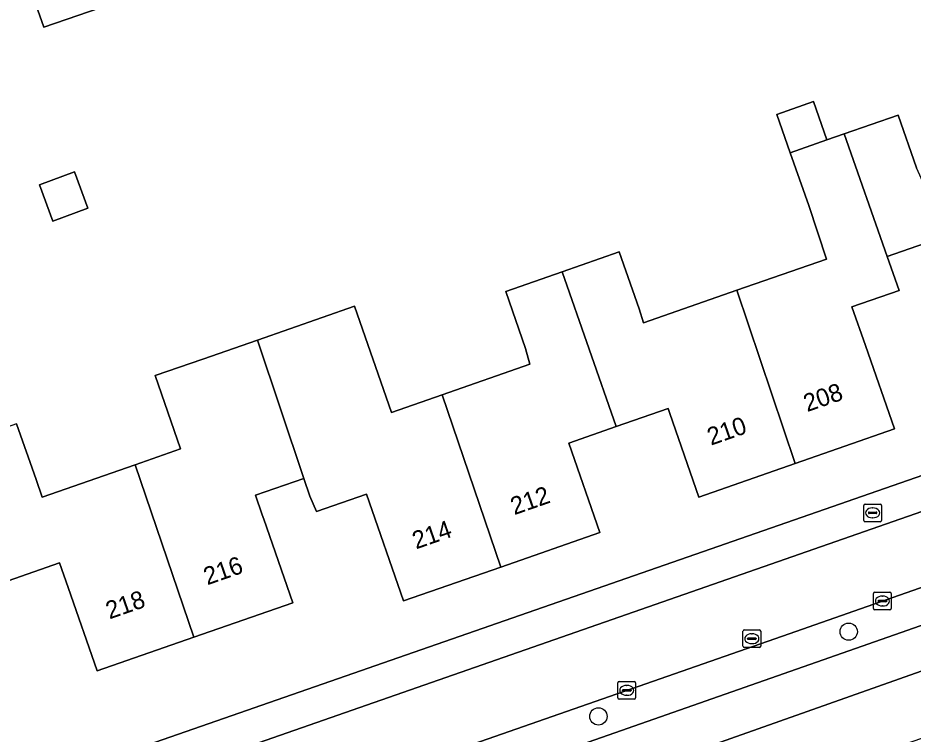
# Model space of a CAD drawing. Extents: x 158472 to 159562, y 388525 to 389606.
# Drawn here: x 158926 to 158976.6, y 389109.3 to 389149.9 of the extents above; entities that cross this region are included whole.
import ezdxf

# ---------------------------------------------------------------- set-up
doc = ezdxf.new("R2010")
doc.units = 0
for name, color, linetype in [('IMGEO_Berm_groen', 7, 'Continuous'), ('IMGEO_Boom', 7, 'Continuous'), ('IMGEO_Brandkraan', 7, 'Continuous'), ('IMGEO_Erf', 7, 'Continuous'), ('IMGEO_Kolk', 7, 'Continuous'), ('IMGEO_Pand', 7, 'Continuous'), ('IMGEO_Pand_nummerreeks', 7, 'Continuous'), ('IMGEO_Rijbaan_lokaal_gesloten', 7, 'Continuous'), ('IMGEO_Rijbaan_lokaal_open', 7, 'Continuous'), ('IMGEO_Rioolput', 7, 'Continuous'), ('IMGEO_Voetpad_open', 7, 'Continuous')]:
    doc.layers.add(name, color=color, linetype=linetype)

msp = doc.modelspace()

# ---------------------------------------------------------------- linework, layer by layer
at = {"layer": 'IMGEO_Berm_groen'}
msp.add_lwpolyline([(159004.372, 389127.137), (159000, 389125.627), (158996.805, 389124.523), (158969.626, 389115.003), (158932.281, 389101.962), (158921.603, 389098.188), (158920.111, 389097.633), (158920.782, 389095.788), (158922.752, 389096.465), (158936.615, 389101.294), (158954.615, 389107.585), (158998.026, 389122.802)], dxfattribs=at)
at = {"layer": 'IMGEO_Boom'}
for centre in [(158973, 389115.121), (158958.847, 389110.326)]:
    msp.add_circle(centre, 0.489, dxfattribs=at)
at = {"layer": 'IMGEO_Brandkraan'}
for p, q in [((158973.853, 389121.417), (158973.853, 389122.269)), ((158973.928, 389122.343), (158974.78, 389122.343)), ((158974.854, 389122.269), (158974.854, 389121.417)), ((158974.112, 389121.837), (158974.112, 389121.849)), ((158974.55, 389121.8), (158974.152, 389121.8)), ((158974.155, 389121.886), (158974.553, 389121.886)), ((158974.341, 389122.123), (158974.366, 389122.123)), ((158974.596, 389121.849), (158974.596, 389121.837)), ((158974.78, 389121.343), (158973.928, 389121.343)), ((158974.364, 389121.563), (158974.339, 389121.563))]:
    msp.add_line(p, q, dxfattribs=at)
for points in [[(158973.853, 389121.417), (158973.853, 389122.269)], [(158973.928, 389122.343), (158974.78, 389122.343)], [(158974.854, 389122.269), (158974.854, 389121.417)], [(158974.78, 389121.343), (158973.928, 389121.343)]]:
    msp.add_lwpolyline(points, dxfattribs=at)
for centre, radius, start, end in [((158973.93, 389122.267), 0.0765, 91.552, 178.448), ((158973.93, 389122.267), 0.0765, 91.552, 178.448), ((158974.778, 389122.267), 0.0765, 1.552, 88.448), ((158974.778, 389122.267), 0.0765, 1.552, 88.448), ((158974.152, 389121.846), 0.0403, 85.8775, 175.7526), ((158974.149, 389121.836), 0.0366, 178.938, 274.7102), ((158974.553, 389121.843), 0.043, 264.8664, 352.4533), ((158974.557, 389121.848), 0.0386, 1.7309, 96.639), ((158973.93, 389121.419), 0.0765, 181.552, 268.448), ((158973.93, 389121.419), 0.0765, 181.552, 268.448), ((158974.778, 389121.419), 0.0765, 271.552, 358.448), ((158974.778, 389121.419), 0.0765, 271.552, 358.448)]:
    msp.add_arc(centre, radius, start, end, dxfattribs=at)
for centre, major_axis, ratio, start_param, end_param in [((158974.34, 389121.843), (-0.387, 0.002), 0.722429, 4.712389, 7.853982), ((158974.365, 389121.843), (-0.39, 0.002), 0.717154, 1.570796, 4.712389)]:
    msp.add_ellipse(centre, major_axis=major_axis, ratio=ratio, start_param=start_param, end_param=end_param, dxfattribs=at)
at = {"layer": 'IMGEO_Erf'}
for points in [[(158932.593, 389151.105), (158927.477, 389149.319), (158925.672, 389154.483)], [(158954.73, 389131.15), (158953.605, 389134.361), (158956.792, 389135.477), (158960.023, 389136.608), (158961.147, 389133.396), (158961.389, 389132.595), (158966.672, 389134.436), (158971.748, 389136.205), (158970.745, 389139.234), (158969.699, 389142.221), (158968.938, 389144.393), (158971.001, 389145.115), (158971.761, 389142.943), (158972.751, 389143.29), (158975.797, 389144.356), (158976.843, 389141.369)], [(158978.154, 389137.39), (158975.174, 389136.352), (158975.846, 389134.429), (158973.181, 389133.497), (158973.942, 389131.314), (158975.587, 389126.592), (158969.975, 389124.636), (158964.529, 389122.738), (158962.882, 389127.465), (158962.782, 389127.753), (158959.855, 389126.724), (158957.175, 389125.782), (158958.935, 389120.729), (158953.328, 389118.775), (158947.829, 389116.859), (158945.722, 389122.903), (158942.908, 389121.922), (158942.523, 389122.79), (158942.188, 389123.789), (158939.452, 389122.836), (158939.834, 389121.738), (158939.924, 389121.482), (158941.569, 389116.76), (158935.974, 389114.81), (158930.496, 389112.901), (158928.851, 389117.623), (158928.369, 389119.007), (158925.467, 389117.995)], [(158925.941, 389126.872), (158927.04, 389123.735), (158927.39, 389122.734), (158932.654, 389124.568), (158935.214, 389125.46), (158933.77, 389129.607), (158936.47, 389130.547), (158939.559, 389131.623), (158945.053, 389133.538), (158947.148, 389127.53), (158950.008, 389128.527), (158954.968, 389130.255), (158954.73, 389131.15)], [(158885.183, 389091.943), (159000, 389131.917)]]:
    msp.add_lwpolyline(points, dxfattribs=at)
msp.add_lwpolyline([(158927.983, 389138.352), (158927.229, 389140.407), (158929.208, 389141.133), (158929.962, 389139.078)], close=True, dxfattribs=at)
at = {"layer": 'IMGEO_Kolk'}
for p, q in [((158974.407, 389116.428), (158974.407, 389117.28)), ((158974.482, 389117.354), (158975.334, 389117.354)), ((158974.895, 389117.134), (158974.92, 389117.134)), ((158975.408, 389117.28), (158975.408, 389116.428)), ((158974.666, 389116.848), (158974.666, 389116.86)), ((158975.104, 389116.811), (158974.706, 389116.811)), ((158974.709, 389116.897), (158975.107, 389116.897)), ((158974.918, 389116.574), (158974.893, 389116.574)), ((158975.15, 389116.86), (158975.15, 389116.848)), ((158975.334, 389116.354), (158974.482, 389116.354)), ((158959.948, 389111.373), (158959.948, 389112.225)), ((158960.023, 389112.299), (158960.875, 389112.299)), ((158960.436, 389112.079), (158960.461, 389112.079)), ((158960.949, 389112.225), (158960.949, 389111.373)), ((158960.207, 389111.793), (158960.207, 389111.805)), ((158960.645, 389111.756), (158960.247, 389111.756)), ((158960.25, 389111.842), (158960.648, 389111.842)), ((158960.459, 389111.519), (158960.434, 389111.519)), ((158960.691, 389111.805), (158960.691, 389111.793)), ((158960.875, 389111.299), (158960.023, 389111.299))]:
    msp.add_line(p, q, dxfattribs=at)
for points in [[(158974.407, 389116.428), (158974.407, 389117.28)], [(158974.482, 389117.354), (158975.334, 389117.354)], [(158975.408, 389117.28), (158975.408, 389116.428)], [(158975.334, 389116.354), (158974.482, 389116.354)], [(158959.948, 389111.373), (158959.948, 389112.225)], [(158960.023, 389112.299), (158960.875, 389112.299)], [(158960.949, 389112.225), (158960.949, 389111.373)], [(158960.875, 389111.299), (158960.023, 389111.299)]]:
    msp.add_lwpolyline(points, dxfattribs=at)
for centre, radius, start, end in [((158974.484, 389117.278), 0.0765, 91.552, 178.448), ((158974.484, 389117.278), 0.0765, 91.552, 178.448), ((158975.332, 389117.278), 0.0765, 1.552, 88.448), ((158975.332, 389117.278), 0.0765, 1.552, 88.448), ((158974.706, 389116.857), 0.0403, 85.8775, 175.7526), ((158974.703, 389116.847), 0.0366, 178.938, 274.7102), ((158975.107, 389116.854), 0.043, 264.8664, 352.4533), ((158975.111, 389116.859), 0.0386, 1.7309, 96.639), ((158974.484, 389116.43), 0.0765, 181.552, 268.448), ((158974.484, 389116.43), 0.0765, 181.552, 268.448), ((158975.332, 389116.43), 0.0765, 271.552, 358.448), ((158975.332, 389116.43), 0.0765, 271.552, 358.448), ((158960.025, 389112.223), 0.0765, 91.552, 178.448), ((158960.025, 389112.223), 0.0765, 91.552, 178.448), ((158960.873, 389112.223), 0.0765, 1.552, 88.448), ((158960.873, 389112.223), 0.0765, 1.552, 88.448), ((158960.247, 389111.802), 0.0403, 85.8775, 175.7526), ((158960.244, 389111.792), 0.0366, 178.938, 274.7102), ((158960.648, 389111.799), 0.043, 264.8664, 352.4533), ((158960.652, 389111.804), 0.0386, 1.7309, 96.639), ((158960.025, 389111.375), 0.0765, 181.552, 268.448), ((158960.025, 389111.375), 0.0765, 181.552, 268.448), ((158960.873, 389111.375), 0.0765, 271.552, 358.448), ((158960.873, 389111.375), 0.0765, 271.552, 358.448)]:
    msp.add_arc(centre, radius, start, end, dxfattribs=at)
for centre, major_axis, ratio, start_param, end_param in [((158974.894, 389116.854), (-0.387, 0.002), 0.722429, 4.712389, 7.853982), ((158974.919, 389116.854), (-0.39, 0.002), 0.717154, 1.570796, 4.712389), ((158960.435, 389111.799), (-0.387, 0.002), 0.722429, 4.712389, 7.853982), ((158960.46, 389111.799), (-0.39, 0.002), 0.717154, 1.570796, 4.712389)]:
    msp.add_ellipse(centre, major_axis=major_axis, ratio=ratio, start_param=start_param, end_param=end_param, dxfattribs=at)
at = {"layer": 'IMGEO_Pand'}
for points in [[(158932.593, 389151.105), (158929.088, 389161.141), (158926.311, 389160.158), (158924.614, 389165.014), (158919.096, 389163.085), (158922.49, 389153.371), (158925.672, 389154.483), (158927.477, 389149.319)], [(158969.699, 389142.221), (158971.761, 389142.943), (158971.001, 389145.115), (158968.938, 389144.393)], [(158982.633, 389142.232), (158977.292, 389140.37), (158976.843, 389141.369), (158975.797, 389144.356), (158972.751, 389143.29), (158975.174, 389136.352), (158978.154, 389137.39), (158978.823, 389135.47), (158980.541, 389130.54), (158986.029, 389132.453)], [(158975.846, 389134.429), (158975.174, 389136.352), (158972.751, 389143.29), (158971.761, 389142.943), (158969.699, 389142.221), (158970.745, 389139.234), (158971.748, 389136.205), (158966.672, 389134.436), (158969.975, 389124.636), (158975.587, 389126.592), (158973.942, 389131.314), (158973.181, 389133.497)], [(158927.229, 389140.407), (158927.983, 389138.352), (158929.962, 389139.078), (158929.208, 389141.133)], [(158959.855, 389126.724), (158962.782, 389127.753), (158962.882, 389127.465), (158964.529, 389122.738), (158969.975, 389124.636), (158966.672, 389134.436), (158961.389, 389132.595), (158961.147, 389133.396), (158960.023, 389136.608), (158956.792, 389135.477)], [(158950.008, 389128.527), (158953.328, 389118.775), (158958.935, 389120.729), (158957.175, 389125.782), (158959.855, 389126.724), (158956.792, 389135.477), (158953.605, 389134.361), (158954.73, 389131.15), (158954.968, 389130.255)], [(158950.008, 389128.527), (158947.148, 389127.53), (158945.053, 389133.538), (158939.559, 389131.623), (158942.188, 389123.789), (158942.523, 389122.79), (158942.908, 389121.922), (158945.722, 389122.903), (158947.829, 389116.859), (158953.328, 389118.775)], [(158942.188, 389123.789), (158939.559, 389131.623), (158936.47, 389130.547), (158933.77, 389129.607), (158935.214, 389125.46), (158932.654, 389124.568), (158935.974, 389114.81), (158941.569, 389116.76), (158939.924, 389121.482), (158939.834, 389121.738), (158939.452, 389122.836)], [(158932.654, 389124.568), (158927.39, 389122.734), (158927.04, 389123.735), (158925.941, 389126.872), (158922.75, 389125.755), (158925.467, 389117.995), (158928.369, 389119.007), (158928.851, 389117.623), (158930.496, 389112.901), (158935.974, 389114.81)]]:
    msp.add_lwpolyline(points, close=True, dxfattribs=at)
at = {"layer": 'IMGEO_Rijbaan_lokaal_gesloten'}
for points in [[(159079.652, 389151.373), (159063.767, 389145.776), (159060.36, 389144.575), (159054.967, 389142.675), (159054.788, 389142.612), (159038.558, 389136.938), (159031.696, 389134.545), (159017.444, 389129.575), (159015.759, 389128.987), (159006.965, 389125.92), (159005.187, 389125.3), (159000, 389123.491), (158998.026, 389122.802), (158954.615, 389107.585), (158936.615, 389101.294), (158922.752, 389096.465), (158920.782, 389095.788), (158917.936, 389094.753), (158914.845, 389093.698), (158894.1, 389086.365), (158890.217, 389085.015), (158886.882, 389083.856), (158877.857, 389080.719), (158852.841, 389072.023)], [(158839.997, 389061.131), (158871.37, 389072.085), (158873.353, 389072.777), (158875.358, 389073.477), (158889.973, 389078.589), (158919.912, 389089.142), (158922.74, 389090.139), (158924.254, 389090.673), (158952.297, 389100.458), (158973.372, 389107.773), (158974.221, 389108.07), (159000, 389117.075), (159008.616, 389120.085), (159024.799, 389125.775), (159043.025, 389132.132), (159052.628, 389135.425), (159062.583, 389138.928), (159061.27, 389142.264), (159027.739, 389130.513), (158985.407, 389115.829), (158951.575, 389103.853), (158902.626, 389086.773), (158869.852, 389075.342), (158830.988, 389061.725)], [(158830.988, 389061.725), (158869.852, 389075.342), (158902.626, 389086.773), (158951.575, 389103.853), (158985.407, 389115.829), (159027.739, 389130.513)]]:
    msp.add_lwpolyline(points, dxfattribs=at)
at = {"layer": 'IMGEO_Rijbaan_lokaal_open'}
msp.add_lwpolyline([(159019.328, 389132.39), (159018.569, 389134.736), (159005.231, 389130.078), (159002.252, 389130.689), (159000, 389129.904), (158883.714, 389089.327), (158882.912, 389087.747), (158886.529, 389085.924), (158889.61, 389087.003), (158914.957, 389095.878), (158917.274, 389096.66), (158920.111, 389097.633), (158921.603, 389098.188), (158932.281, 389101.962), (158969.626, 389115.003), (158996.805, 389124.523), (159000, 389125.627), (159004.372, 389127.137), (159016.952, 389131.579)], close=True, dxfattribs=at)
at = {"layer": 'IMGEO_Rioolput'}
for p, q in [((158967.022, 389114.296), (158967.022, 389115.148)), ((158967.097, 389115.222), (158967.949, 389115.222)), ((158968.023, 389115.148), (158968.023, 389114.296)), ((158967.281, 389114.716), (158967.281, 389114.728)), ((158967.719, 389114.679), (158967.321, 389114.679)), ((158967.324, 389114.765), (158967.722, 389114.765)), ((158967.51, 389115.002), (158967.535, 389115.002)), ((158967.765, 389114.728), (158967.765, 389114.716)), ((158967.949, 389114.222), (158967.097, 389114.222)), ((158967.533, 389114.442), (158967.508, 389114.442))]:
    msp.add_line(p, q, dxfattribs=at)
for points in [[(158967.022, 389114.296), (158967.022, 389115.148)], [(158967.097, 389115.222), (158967.949, 389115.222)], [(158968.023, 389115.148), (158968.023, 389114.296)], [(158967.949, 389114.222), (158967.097, 389114.222)]]:
    msp.add_lwpolyline(points, dxfattribs=at)
for centre, radius, start, end in [((158967.099, 389115.146), 0.0765, 91.552, 178.448), ((158967.099, 389115.146), 0.0765, 91.552, 178.448), ((158967.947, 389115.146), 0.0765, 1.552, 88.448), ((158967.947, 389115.146), 0.0765, 1.552, 88.448), ((158967.321, 389114.725), 0.0403, 85.8775, 175.7526), ((158967.318, 389114.715), 0.0366, 178.938, 274.7102), ((158967.722, 389114.722), 0.043, 264.8664, 352.4533), ((158967.726, 389114.727), 0.0386, 1.7309, 96.639), ((158967.099, 389114.298), 0.0765, 181.552, 268.448), ((158967.099, 389114.298), 0.0765, 181.552, 268.448), ((158967.947, 389114.298), 0.0765, 271.552, 358.448), ((158967.947, 389114.298), 0.0765, 271.552, 358.448)]:
    msp.add_arc(centre, radius, start, end, dxfattribs=at)
for centre, major_axis, ratio, start_param, end_param in [((158967.509, 389114.722), (-0.387, 0.002), 0.722429, 4.712389, 7.853982), ((158967.534, 389114.722), (-0.39, 0.002), 0.717154, 1.570796, 4.712389)]:
    msp.add_ellipse(centre, major_axis=major_axis, ratio=ratio, start_param=start_param, end_param=end_param, dxfattribs=at)
at = {"layer": 'IMGEO_Voetpad_open'}
msp.add_lwpolyline([(159037.023, 389142.201), (159033.966, 389141.153), (159026.048, 389138.406), (159013.434, 389133.994), (159005.041, 389131.059), (159004.229, 389133.389), (159000, 389131.917), (158885.183, 389091.943), (158883.064, 389091.206), (158881.809, 389089.71), (158878.146, 389085.342), (158886.529, 389085.924), (158882.912, 389087.747), (158883.714, 389089.327), (159000, 389129.904)], dxfattribs=at)

# ---------------------------------------------------------------- texts
at = {"layer": 'IMGEO_Pand_nummerreeks'}
for s, rotation, p in [('208', 19.217, (158970.652, 389127.541)), ('210', 19.2148, (158965.21, 389125.644)), ('212', 19.2114, (158954.085, 389121.708)), ('214', 19.2113, (158948.532, 389119.774)), ('216', 19.2113, (158936.726, 389117.742)), ('218', 19.2137, (158931.194, 389115.813))]:
    msp.add_text(s, height=1, rotation=rotation, dxfattribs=at).set_placement(p)

doc.saveas('drawing.dxf')
